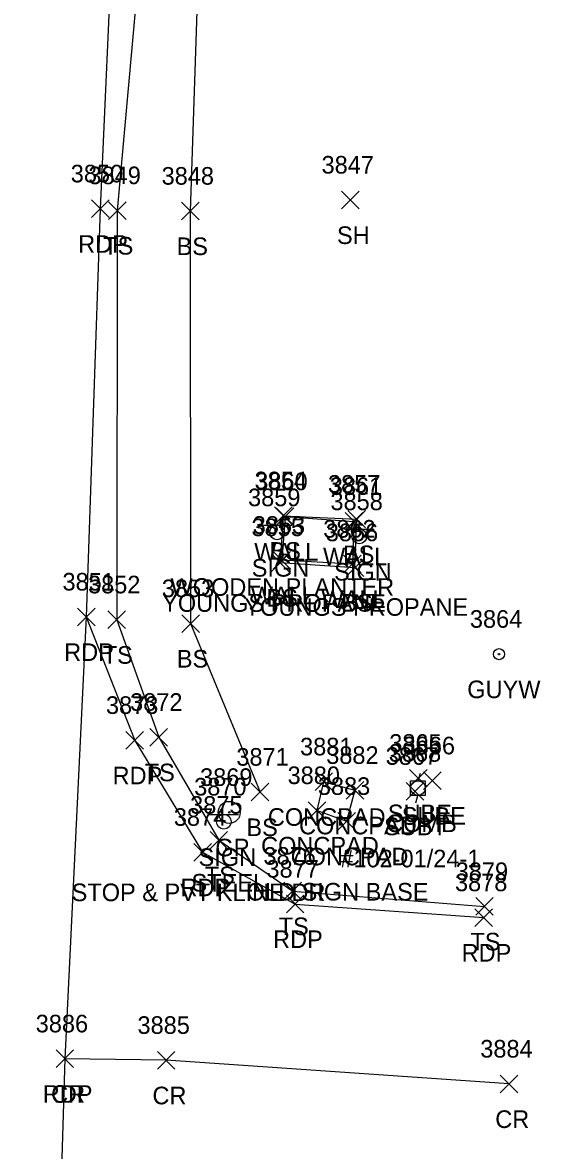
# Model space of a CAD drawing. Extents: x 1678863 to 1683592, y 407783 to 418211.
# Drawn here: x 1680354.7 to 1680413.6, y 413885.1 to 414013.2 of the extents above; entities that cross this region are included whole.
import ezdxf

# ---------------------------------------------------------------- set-up
doc = ezdxf.new("R2010")
doc.units = 0
for name, color, linetype in [('L_A', 7, 'Continuous'), ('L_C', 7, 'Continuous'), ('L_I', 7, 'Continuous'), ('L_TIC', 7, 'Continuous'), ('LELB', 7, 'Continuous'), ('LS', 7, 'Continuous'), ('LW', 7, 'Continuous'), ('P_A', 7, 'Continuous'), ('P_I', 7, 'Continuous'), ('P_TIC', 7, 'Continuous'), ('PET', 7, 'Continuous'), ('PRC', 7, 'Continuous'), ('R_A', 7, 'Continuous'), ('R_C', 7, 'Continuous'), ('R_I', 7, 'Continuous'), ('RGP', 7, 'Continuous'), ('S_A', 7, 'Continuous'), ('S_C', 7, 'Continuous'), ('S_I', 7, 'Continuous'), ('SSGN', 7, 'Continuous'), ('U_A', 7, 'Continuous'), ('U_C', 7, 'Continuous'), ('U_I', 7, 'Continuous'), ('U_TIC', 7, 'Continuous'), ('UP', 7, 'Continuous'), ('UPGW', 7, 'Continuous')]:
    doc.layers.add(name, color=color, linetype=linetype)

msp = doc.modelspace()

# ---------------------------------------------------------------- linework, layer by layer
at = {"layer": 'L_TIC'}
for points in [[(1680390.97, 413992.05), (1680392.97, 413994.05)], [(1680392.97, 413992.05), (1680390.97, 413994.05)], [(1680364.5, 413990.85), (1680366.5, 413992.85)], [(1680366.5, 413990.85), (1680364.5, 413992.85)], [(1680372.8, 413990.79), (1680374.8, 413992.79)], [(1680374.8, 413990.79), (1680372.8, 413992.79)], [(1680383.36, 413956.18), (1680385.36, 413958.18)], [(1680385.36, 413956.18), (1680383.36, 413958.18)], [(1680383.36, 413956.18), (1680385.36, 413958.18)], [(1680385.36, 413956.18), (1680383.36, 413958.18)], [(1680383.57, 413956.08), (1680385.57, 413958.08)], [(1680385.57, 413956.08), (1680383.57, 413958.08)], [(1680383.57, 413956.08), (1680385.57, 413958.08)], [(1680385.57, 413956.08), (1680383.57, 413958.08)], [(1680391.39, 413955.54), (1680393.39, 413957.54)], [(1680393.39, 413955.54), (1680391.39, 413957.54)], [(1680391.7, 413955.79), (1680393.7, 413957.79)], [(1680393.7, 413955.79), (1680391.7, 413957.79)], [(1680391.7, 413955.79), (1680393.7, 413957.79)], [(1680393.7, 413955.79), (1680391.7, 413957.79)], [(1680383.01, 413950.86), (1680385.01, 413952.86)], [(1680385.01, 413950.86), (1680383.01, 413952.86)], [(1680383.2, 413951.12), (1680385.2, 413953.12)], [(1680385.2, 413951.12), (1680383.2, 413953.12)], [(1680383.2, 413951.12), (1680385.2, 413953.12)], [(1680385.2, 413951.12), (1680383.2, 413953.12)], [(1680391.21, 413950.69), (1680393.21, 413952.69)], [(1680393.21, 413950.69), (1680391.21, 413952.69)], [(1680391.5, 413950.28), (1680393.5, 413952.28)], [(1680393.5, 413950.28), (1680391.5, 413952.28)], [(1680364.44, 413944.36), (1680366.44, 413946.36)], [(1680366.44, 413944.36), (1680364.44, 413946.36)], [(1680372.83, 413943.93), (1680374.83, 413945.93)], [(1680374.83, 413943.93), (1680372.83, 413945.93)], [(1680369.21, 413931.01), (1680371.21, 413933.01)], [(1680371.21, 413931.01), (1680369.21, 413933.01)], [(1680387.97, 413925.95), (1680389.97, 413927.95)], [(1680389.97, 413925.95), (1680387.97, 413927.95)], [(1680380.72, 413924.78), (1680382.72, 413926.78)], [(1680382.72, 413924.78), (1680380.72, 413926.78)], [(1680391.5, 413924.98), (1680393.5, 413926.98)], [(1680393.5, 413924.98), (1680391.5, 413926.98)], [(1680387.2, 413922.69), (1680389.2, 413924.69)], [(1680389.2, 413922.69), (1680387.2, 413924.69)], [(1680387.2, 413922.69), (1680389.2, 413924.69)], [(1680389.2, 413922.69), (1680387.2, 413924.69)], [(1680390.55, 413921.46), (1680392.55, 413923.46)], [(1680392.55, 413921.46), (1680390.55, 413923.46)], [(1680390.55, 413921.46), (1680392.55, 413923.46)], [(1680392.55, 413921.46), (1680390.55, 413923.46)], [(1680376.04, 413919.32), (1680378.04, 413921.32)], [(1680378.04, 413919.32), (1680376.04, 413921.32)], [(1680384.43, 413913.53), (1680386.43, 413915.53)], [(1680386.43, 413913.53), (1680384.43, 413915.53)], [(1680406.22, 413911.79), (1680408.22, 413913.79)], [(1680408.22, 413911.79), (1680406.22, 413913.79)]]:
    msp.add_lwpolyline(points, dxfattribs=at)
at = {"layer": 'LELB'}
for points in [[(1680403.42, 414194.2), (1680375.77, 414192.66), (1680372.37, 414177.98), (1680369.07, 414154.67), (1680369.39, 414112.5), (1680370.53, 414063.38), (1680368.46, 414024.66), (1680365.5, 413991.85), (1680365.44, 413945.36), (1680370.21, 413932.01), (1680377.04, 413920.32), (1680385.43, 413914.53), (1680407.22, 413912.79)], [(1680407.25, 414170.31), (1680379.88, 414177.49), (1680374.85, 414153.63), (1680376.75, 414113.07), (1680378.61, 414062.9), (1680374.87, 414024.74), (1680373.8, 413991.79), (1680373.83, 413944.93), (1680381.72, 413925.78)], [(1680384.36, 413957.18), (1680384.01, 413951.86), (1680392.5, 413951.28), (1680392.7, 413956.79)], [(1680384.36, 413957.18), (1680392.7, 413956.79)]]:
    msp.add_lwpolyline(points, dxfattribs=at)
at = {"layer": 'LS'}
for points in [[(1680388.2, 413923.69), (1680388.97, 413926.95), (1680392.5, 413925.98), (1680391.55, 413922.46)], [(1680388.2, 413923.69), (1680391.55, 413922.46)]]:
    msp.add_lwpolyline(points, dxfattribs=at)
at = {"layer": 'LW'}
for points in [[(1680384.57, 413957.08), (1680392.39, 413956.54), (1680392.21, 413951.69), (1680384.2, 413952.12)], [(1680384.57, 413957.08), (1680384.2, 413952.12)]]:
    msp.add_lwpolyline(points, dxfattribs=at)
at = {"layer": 'P_TIC'}
for points in [[(1680362.57, 413991.05), (1680364.57, 413993.05)], [(1680364.57, 413991.05), (1680362.57, 413993.05)], [(1680360.98, 413944.68), (1680362.98, 413946.68)], [(1680362.98, 413944.68), (1680360.98, 413946.68)], [(1680360.98, 413944.68), (1680362.98, 413946.68)], [(1680362.98, 413944.68), (1680360.98, 413946.68)], [(1680366.48, 413930.66), (1680368.48, 413932.66)], [(1680368.48, 413930.66), (1680366.48, 413932.66)], [(1680374.19, 413917.95), (1680376.19, 413919.95)], [(1680376.19, 413917.95), (1680374.19, 413919.95)], [(1680384.71, 413912.06), (1680386.71, 413914.06)], [(1680386.71, 413912.06), (1680384.71, 413914.06)], [(1680406.13, 413910.52), (1680408.13, 413912.52)], [(1680408.13, 413910.52), (1680406.13, 413912.52)], [(1680358.55, 413894.48), (1680360.55, 413896.48)], [(1680360.55, 413894.48), (1680358.55, 413896.48)], [(1680358.55, 413894.48), (1680360.55, 413896.48)], [(1680360.55, 413894.48), (1680358.55, 413896.48)], [(1680370.06, 413894.31), (1680372.06, 413896.31)], [(1680372.06, 413894.31), (1680370.06, 413896.31)], [(1680409, 413891.62), (1680411, 413893.62)], [(1680411, 413891.62), (1680409, 413893.62)]]:
    msp.add_lwpolyline(points, dxfattribs=at)
at = {"layer": 'PET'}
for points in [[(1680365.04, 414025.12), (1680363.57, 413992.05), (1680361.98, 413945.68), (1680359.55, 413895.48), (1680358.76, 413869.12), (1680357.89, 413860.66), (1680355.72, 413819.25), (1680353.15, 413768.91), (1680350.09, 413717.59), (1680347.28, 413665.47), (1680345.99, 413633.9), (1680343.8, 413592.27), (1680342.77, 413574.68), (1680340.07, 413539.43), (1680339.13, 413515.37), (1680337.39, 413483.26), (1680333.74, 413422.22), (1680332.43, 413393.84), (1680331.39, 413363.68), (1680328.51, 413328.7), (1680325.07, 413264.49), (1680323.24, 413225.37), (1680321.3, 413184.73)], [(1680361.98, 413945.68), (1680367.48, 413931.66), (1680375.19, 413918.95), (1680385.71, 413913.06), (1680407.13, 413911.52)]]:
    msp.add_lwpolyline(points, dxfattribs=at)
at = {"layer": 'PRC'}
msp.add_lwpolyline([(1680410, 413892.62), (1680371.06, 413895.31), (1680359.55, 413895.48)], dxfattribs=at)
at = {"layer": 'RGP'}
msp.add_line((1680378.22, 413923.48), (1680378.22, 413923.48), dxfattribs=at)
for radius in [1.25, 0.0833]:
    msp.add_circle((1680378.22, 413923.48), radius, dxfattribs=at)
at = {"layer": 'SSGN'}
for p, q in [((1680382, 413956.11), (1680385.33, 413956.11)), ((1680383.65, 413955.28), (1680383.65, 413955.28)), ((1680391.35, 413955.66), (1680394.68, 413955.66)), ((1680393, 413954.83), (1680393, 413954.83)), ((1680375.96, 413923.25), (1680379.29, 413923.25)), ((1680377.61, 413922.41), (1680377.61, 413922.41))]:
    msp.add_line(p, q, dxfattribs=at)
for centre in [(1680383.65, 413955.28), (1680393, 413954.83), (1680377.61, 413922.41)]:
    msp.add_circle(centre, 0.833, dxfattribs=at)
at = {"layer": 'U_TIC'}
for points in [[(1680398.7, 413926.36), (1680400.7, 413928.36)], [(1680400.7, 413926.36), (1680398.7, 413928.36)], [(1680400.29, 413926.07), (1680402.29, 413928.07)], [(1680402.29, 413926.07), (1680400.29, 413928.07)], [(1680398.31, 413924.88), (1680400.31, 413926.88)], [(1680400.31, 413924.88), (1680398.31, 413926.88)]]:
    msp.add_lwpolyline(points, dxfattribs=at)
at = {"layer": 'UP'}
for p, q in [((1680399.91, 413927.9), (1680399.66, 413927.06)), ((1680398.83, 413925.4), (1680398.83, 413927.06)), ((1680398.83, 413927.06), (1680400.49, 413927.06)), ((1680400.49, 413927.06), (1680400.49, 413925.4)), ((1680400.49, 413925.4), (1680398.83, 413925.4)), ((1680399.41, 413924.56), (1680399.66, 413925.4)), ((1680399.66, 413926.23), (1680399.66, 413926.23))]:
    msp.add_line(p, q, dxfattribs=at)
msp.add_circle((1680399.66, 413926.23), 0.833, dxfattribs=at)
at = {"layer": 'UPGW'}
for radius in [0.625, 0.0833]:
    msp.add_circle((1680408.87, 413941.45), radius, dxfattribs=at)

# ---------------------------------------------------------------- texts
at = {"layer": 'L_A'}
for s, p in [('SH', (1680390.46, 413988.05)), ('TS', (1680363.91, 413986.85)), ('BS', (1680372.24, 413986.79)), ('WALL', (1680381.06, 413952.08)), ('WALL', (1680381.06, 413952.08)), ('BS', (1680382.8, 413952.18)), ('BS', (1680382.8, 413952.18)), ('WALL', (1680388.88, 413951.54)), ('BS', (1680391.14, 413951.79)), ('BS', (1680391.14, 413951.79)), ('WALL', (1680380.68, 413947.12)), ('WALL', (1680380.68, 413947.12)), ('BS', (1680382.45, 413946.86)), ('WALL', (1680388.7, 413946.69)), ('BS', (1680390.94, 413946.28)), ('TS', (1680363.85, 413940.36)), ('BS', (1680372.27, 413939.93)), ('TS', (1680368.62, 413927.01)), ('CONCPAD', (1680382.61, 413921.95)), ('BS', (1680380.17, 413920.78)), ('CONCPAD', (1680386.15, 413920.98)), ('CONCPAD', (1680381.84, 413918.69)), ('CONCPAD', (1680381.84, 413918.69)), ('CONCPAD', (1680385.2, 413917.46)), ('CONCPAD', (1680385.2, 413917.46)), ('TS', (1680375.45, 413915.32)), ('TS', (1680383.84, 413909.53)), ('TS', (1680405.62, 413907.79))]:
    msp.add_text(s, height=2, dxfattribs=at).set_placement(p)
at = {"layer": 'L_C'}
for s, p in [('WOODEN PLANTER', (1680371.55, 413948.08)), ('WOODEN PLANTER', (1680371.55, 413948.08)), ('OLD SIGN BASE', (1680380.2, 413913.46)), ('OLD SIGN BASE', (1680380.2, 413913.46))]:
    msp.add_text(s, height=2, dxfattribs=at).set_placement(p)
at = {"layer": 'L_I'}
for s, p in [('3847', (1680388.71, 413996.05)), ('3849', (1680362.23, 413994.85)), ('3848', (1680370.54, 413994.79)), ('3854', (1680381.1, 413960.18)), ('3854', (1680381.1, 413960.18)), ('3860', (1680381.18, 413960.08)), ('3860', (1680381.18, 413960.08)), ('3857', (1680389.44, 413959.79)), ('3857', (1680389.44, 413959.79)), ('3861', (1680389.65, 413959.54)), ('3855', (1680380.75, 413954.86)), ('3863', (1680380.89, 413955.12)), ('3863', (1680380.89, 413955.12)), ('3862', (1680388.9, 413954.69)), ('3856', (1680389.19, 413954.28)), ('3852', (1680362.18, 413948.36)), ('3853', (1680370.57, 413947.93)), ('3872', (1680366.96, 413935.01)), ('3881', (1680386.27, 413929.95)), ('3871', (1680379.03, 413928.78)), ('3882', (1680389.24, 413928.98)), ('3880', (1680384.85, 413926.69)), ('3880', (1680384.85, 413926.69)), ('3883', (1680388.29, 413925.46)), ('3883', (1680388.29, 413925.46)), ('3875', (1680373.78, 413923.32)), ('3876', (1680382.11, 413917.53)), ('3879', (1680403.95, 413915.79))]:
    msp.add_text(s, height=2, dxfattribs=at).set_placement(p)
at = {"layer": 'P_A'}
for s, p in [('RDP', (1680361.06, 413987.05)), ('RDP', (1680359.47, 413940.68)), ('RDP', (1680359.47, 413940.68)), ('RDP', (1680364.97, 413926.66)), ('RDP', (1680372.68, 413913.95)), ('RDP', (1680383.2, 413908.06)), ('RDP', (1680404.62, 413906.52)), ('RDP', (1680357.04, 413890.48)), ('CR', (1680357.99, 413890.48)), ('CR', (1680369.5, 413890.31)), ('CR', (1680408.44, 413887.62))]:
    msp.add_text(s, height=2, dxfattribs=at).set_placement(p)
at = {"layer": 'P_I'}
for s, p in [('3850', (1680360.22, 413995.05)), ('3851', (1680359.28, 413948.68)), ('3851', (1680359.28, 413948.68)), ('3873', (1680364.22, 413934.66)), ('3874', (1680371.93, 413921.95)), ('3877', (1680382.45, 413916.06)), ('3878', (1680403.87, 413914.52)), ('3886', (1680356.24, 413898.48)), ('3886', (1680356.24, 413898.48)), ('3885', (1680367.8, 413898.31)), ('3884', (1680406.74, 413895.62))]:
    msp.add_text(s, height=2, dxfattribs=at).set_placement(p)
at = {"layer": 'R_A'}
msp.add_text('GP', height=2, dxfattribs=at).set_placement((1680376.65, 413918.48))
at = {"layer": 'R_C'}
msp.add_text('STEEL', height=2, dxfattribs=at).set_placement((1680373.94, 413914.48))
at = {"layer": 'R_I'}
msp.add_text('3869', height=2, dxfattribs=at).set_placement((1680374.91, 413926.48))
at = {"layer": 'S_A'}
for p in [(1680380.78, 413950.26), (1680390.14, 413949.81), (1680374.74, 413917.39)]:
    msp.add_text('SIGN', height=2, dxfattribs=at).set_placement(p)
at = {"layer": 'S_C'}
for s, p in [('YOUNGS PROPANE', (1680370.6, 413946.26)), ('YOUNGS PROPANE', (1680379.95, 413945.81)), ('STOP & PVT KLINE DR', (1680360.32, 413913.39))]:
    msp.add_text(s, height=2, dxfattribs=at).set_placement(p)
at = {"layer": 'S_I'}
for s, p in [('3859', (1680380.36, 413958.26)), ('3858', (1680389.72, 413957.81)), ('3870', (1680374.24, 413925.39))]:
    msp.add_text(s, height=2, dxfattribs=at).set_placement(p)
at = {"layer": 'U_A'}
for s, p in [('GUYW', (1680405.26, 413936.45)), ('SUBE', (1680396.24, 413922.36)), ('SUBE', (1680397.82, 413922.07)), ('SUBT', (1680395.81, 413920.88)), ('COMB', (1680396.05, 413921.23))]:
    msp.add_text(s, height=2, dxfattribs=at).set_placement(p)
at = {"layer": 'U_C'}
msp.add_text('#102-01/24-1', height=2, dxfattribs=at).set_placement((1680390.84, 413917.23))
at = {"layer": 'U_I'}
for s, p in [('3864', (1680405.56, 413944.45)), ('3865', (1680396.4, 413930.36)), ('3866', (1680397.92, 413930.07)), ('3867', (1680396, 413928.88)), ('3868', (1680396.35, 413929.23))]:
    msp.add_text(s, height=2, dxfattribs=at).set_placement(p)

doc.saveas('drawing.dxf')
